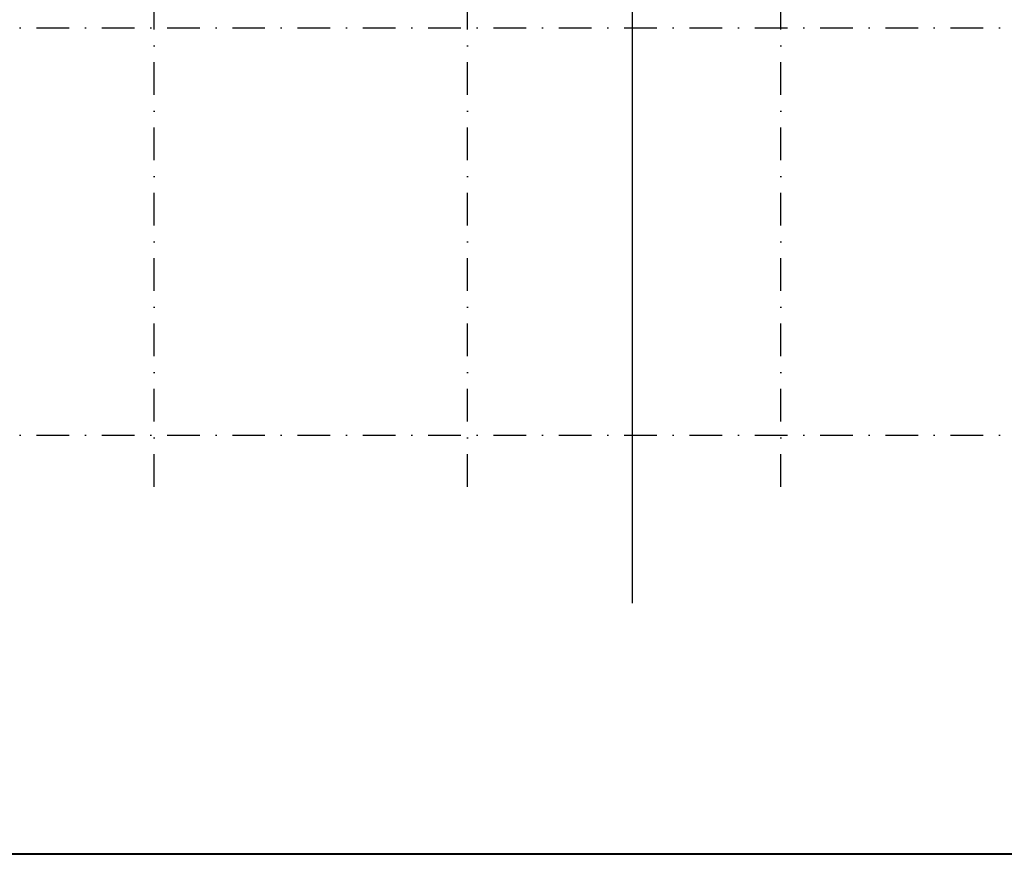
# Model space of a CAD drawing. Header units: millimetres. Extents: x -33711 to 544341, y -222428 to 596511.
# Tile 365 of 656: x 328952 to 347801, y -65373 to -49401. Entities that reach past the tile are written whole.
import ezdxf

# ---------------------------------------------------------------- set-up
doc = ezdxf.new("R2010")
doc.units = ezdxf.units.MM
doc.linetypes.add('DASHDOT', pattern=[0.5, 0.25, -0.125, 0, -0.125])
doc.layers.add('IN_C_OSA', color=6, linetype='DASHDOT')
doc.layers.add('IN_HELP', color=6, linetype='Continuous', plot=False)
doc.layers.add('IN_NS_TLUSTA', color=1, linetype='Continuous', lineweight=40)

msp = doc.modelspace()

# ---------------------------------------------------------------- linework, layer by layer
at = {"layer": 'IN_C_OSA', "color": 4, "ltscale": 2500}
for p, q in [((331525.47557, -58340.43045), (331525.47557, -33071.62973)), ((337525.47557, -58340.43045), (337525.47557, -33071.62973)), ((343525.47557, -58340.43045), (343525.47557, -33071.62973)), ((295519.51551, -49554.26576), (356092.68823, -49554.26576)), ((295519.51551, -57354.26576), (356092.68823, -57354.26576))]:
    msp.add_line(p, q, dxfattribs=at)
at = {"layer": 'IN_HELP'}
msp.add_line((340684.56204, -60564.9261), (340684.56204, 14789.84424), dxfattribs=at)
at = {"layer": 'IN_NS_TLUSTA', "color": 3}
msp.add_lwpolyline([(277758.00148, -22703.52856), (498050.79409, -22703.52856), (498050.79409, -65372.8536), (277758.00148, -65372.8536)], close=True, dxfattribs=at)

doc.saveas('drawing.dxf')
